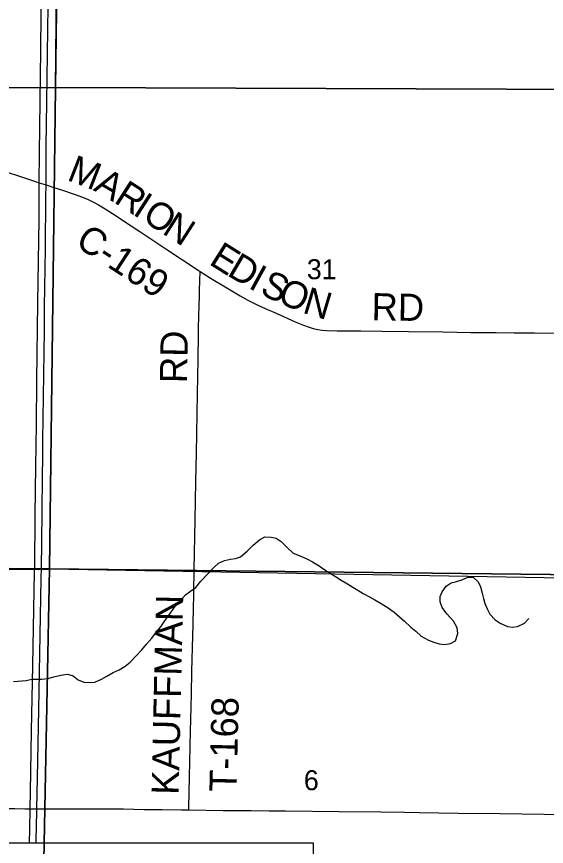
# Model space of a CAD drawing. Extents: x -97 to 34, y -21 to 22.
# Drawn here: x 8.535 to 9.642, y 16.869 to 18.604 of the extents above; entities that cross this region are included whole.
import ezdxf

# ---------------------------------------------------------------- set-up
doc = ezdxf.new("R2010")
doc.units = 0
for name, color, linetype in [('GM_X_County_Road', 7, 'Continuous'), ('GM_X_County_Road_Text', 7, 'Continuous'), ('GM_X_Minor_River', 7, 'Continuous'), ('GM_X_Section', 7, 'Continuous'), ('GM_X_Section_Text', 7, 'Continuous'), ('GM_X_State_Route', 7, 'Continuous'), ('GM_X_Township', 7, 'Continuous'), ('GM_X_Township_Road', 7, 'Continuous'), ('GM_X_Township_Road_Text', 7, 'Continuous'), ('GM_X_US_Route', 7, 'Continuous'), ('SH_Text', 7, 'Continuous')]:
    doc.layers.add(name, color=color, linetype=linetype)

msp = doc.modelspace()

# ---------------------------------------------------------------- linework, layer by layer
at = {"layer": 'GM_X_County_Road'}
for points in [[(8.4536, 18.2971), (8.4725, 18.2921), (8.5082, 18.2815), (8.5348, 18.273), (8.5642, 18.2631), (8.5825, 18.2571), (8.5967, 18.2525), (8.6127, 18.2473)], [(8.6127, 18.2473), (8.6292, 18.2419), (8.6557, 18.233), (8.6731, 18.2266), (8.6845, 18.2217), (8.6956, 18.2164), (8.7065, 18.2105), (8.7199, 18.2026), (8.7355, 18.1925), (8.7745, 18.167), (8.7926, 18.155), (8.8262, 18.1326), (8.8468, 18.1187), (8.9142, 18.0741), (8.9187, 18.0712)], [(8.9187, 18.0712), (8.9378, 18.059), (8.9777, 18.035), (9.0019, 18.0208), (9.0182, 18.0118), (9.0376, 18.002), (9.0545, 17.994), (9.0773, 17.984), (9.1171, 17.9665), (9.1343, 17.9593), (9.146, 17.955), (9.155, 17.9523), (9.1642, 17.9503), (9.1735, 17.949), (9.1828, 17.9483), (9.2046, 17.9476), (9.2543, 17.9472), (9.2978, 17.9467), (9.3537, 17.9459), (9.4252, 17.945), (9.4842, 17.9442), (9.537, 17.9438), (9.5743, 17.9432), (9.617, 17.943), (9.6582, 17.9428)]]:
    msp.add_lwpolyline(points, dxfattribs=at)
at = {"layer": 'GM_X_Minor_River'}
for points in [[(8.5288, 17.2139), (8.5553, 17.2164), (8.5667, 17.2191), (8.5769, 17.2194), (8.5876, 17.219), (8.6004, 17.2204), (8.6133, 17.2238), (8.6274, 17.2275), (8.6414, 17.2298), (8.6532, 17.2259), (8.6637, 17.2179), (8.6755, 17.2126), (8.6865, 17.2118), (8.6986, 17.2129), (8.7123, 17.2189), (8.724, 17.2257), (8.7366, 17.2328), (8.7491, 17.2385), (8.762, 17.246), (8.7727, 17.2543), (8.7848, 17.2679), (8.7966, 17.2807), (8.8065, 17.2921), (8.8176, 17.3049), (8.8256, 17.3155), (8.8366, 17.3284), (8.845, 17.3412), (8.8538, 17.3537), (8.866, 17.3703), (8.8766, 17.3832), (8.8877, 17.3953), (8.8983, 17.4028), (8.9097, 17.4111), (8.92, 17.4239), (8.9337, 17.4387), (8.947, 17.4526), (8.9569, 17.4617), (8.9694, 17.467), (8.9823, 17.4703), (8.9922, 17.4714), (9.0032, 17.4752), (9.0169, 17.4869), (9.0294, 17.4993), (9.0427, 17.5107), (9.0538, 17.5167), (9.067, 17.5159), (9.0772, 17.5139), (9.0875, 17.5071), (9.1007, 17.4941), (9.1131, 17.4827), (9.129, 17.4766), (9.1427, 17.4701), (9.1536, 17.4644), (9.1669, 17.456), (9.1771, 17.4491), (9.1903, 17.4404), (9.2013, 17.4339), (9.213, 17.4263), (9.2266, 17.4182), (9.2376, 17.4118), (9.2482, 17.4053), (9.2591, 17.3984), (9.2724, 17.3912), (9.2837, 17.3847), (9.2966, 17.3774), (9.3113, 17.3683), (9.3238, 17.3591), (9.3348, 17.3496), (9.3453, 17.3401), (9.3589, 17.3279), (9.3691, 17.3192), (9.3801, 17.3093), (9.3956, 17.3009), (9.407, 17.2963), (9.4176, 17.2928), (9.4293, 17.2913), (9.4418, 17.2939), (9.4521, 17.2995), (9.4571, 17.3147), (9.4556, 17.3264), (9.4481, 17.3401), (9.4337, 17.3557), (9.4243, 17.369), (9.4202, 17.3807), (9.4198, 17.3917), (9.424, 17.402), (9.4328, 17.4137), (9.4427, 17.4205), (9.4522, 17.4223), (9.4673, 17.4276), (9.478, 17.4321), (9.4897, 17.432), (9.4995, 17.4225), (9.5044, 17.4119)], [(9.5044, 17.4119), (9.5078, 17.3986), (9.5104, 17.3876), (9.5134, 17.3774), (9.519, 17.3648), (9.5239, 17.3553), (9.5349, 17.3432), (9.5451, 17.3359), (9.5606, 17.3294), (9.5708, 17.3279), (9.5814, 17.329), (9.5963, 17.3361), (9.605, 17.3459)]]:
    msp.add_lwpolyline(points, dxfattribs=at)
at = {"layer": 'GM_X_Section'}
for points in [[(8.6298, 19.4815), (8.6297, 19.4743), (8.6166, 18.456), (7.5986, 18.4548), (7.611, 19.4121)], [(9.7633, 19.4753), (9.7467, 18.4521), (8.6166, 18.456), (8.6297, 19.4743)], [(7.5986, 18.4548), (8.6166, 18.456), (8.6036, 17.4499), (7.5928, 17.458)], [(9.7467, 18.4521), (9.712, 17.4373), (8.6036, 17.4499), (8.6166, 18.456)], [(8.6036, 17.4499), (8.5841, 16.4464), (7.5768, 16.4545), (7.5928, 17.458)], [(9.712, 17.4373), (9.6974, 16.4247), (8.5841, 16.4464), (8.6036, 17.4499)]]:
    msp.add_lwpolyline(points, close=True, dxfattribs=at)
at = {"layer": 'GM_X_State_Route'}
for points in [[(8.5011, 16.9487), (8.5316, 16.9485), (8.5521, 16.9483)], [(8.5521, 16.9483), (8.5564, 16.9482), (8.558, 16.9482)], [(8.558, 16.9482), (8.5636, 16.9482), (8.575, 16.9483), (8.5775, 16.9483), (8.594, 16.9483), (8.5968, 16.9483), (8.631, 16.9479), (8.69, 16.9477), (8.7183, 16.9477)], [(8.7183, 16.9477), (8.7583, 16.9477), (8.8018, 16.9469), (8.8391, 16.9463), (8.8795, 16.9458), (8.8948, 16.9456), (8.9665, 16.9448), (9.0255, 16.9445), (9.0628, 16.944), (9.097, 16.9439), (9.2088, 16.9424), (9.2958, 16.9414), (9.3455, 16.9407), (9.3766, 16.9401), (9.4573, 16.9392), (9.5443, 16.9379), (9.6375, 16.9367), (9.6997, 16.9362)]]:
    msp.add_lwpolyline(points, dxfattribs=at)
at = {"layer": 'GM_X_Township'}
for points in [[(3.5515, 17.4809), (4.0699, 17.4738), (4.7305, 17.4694), (4.9411, 17.4679), (5.2744, 17.4682), (6.3326, 17.4656), (8.1906, 17.4518), (8.5806, 17.4486), (8.6046, 17.4491), (8.6147, 18.2447), (8.6237, 19.1499), (8.6285, 19.5942), (8.6399, 20.3469), (8.639, 20.4457), (8.6444, 20.7413), (8.6434, 20.7554), (8.6417, 20.8163), (8.6417, 20.8177)], [(10.3515, 17.4185), (8.6046, 17.4491)]]:
    msp.add_lwpolyline(points, dxfattribs=at)
at = {"layer": 'GM_X_Township_Road'}
for points in [[(8.9062, 17.4482), (8.9081, 17.5516), (8.9099, 17.6323), (8.9111, 17.6914), (8.9119, 17.7317), (8.9126, 17.7752), (8.913, 17.8156), (8.9143, 17.8883), (8.9153, 17.9388), (8.9154, 17.9556), (8.9158, 17.9755), (8.9161, 17.9848), (8.9164, 17.9934), (8.9166, 17.9991), (8.9168, 18.0066), (8.9169, 18.0141), (8.9171, 18.0223), (8.9173, 18.0339), (8.9176, 18.05), (8.9177, 18.0547), (8.9179, 18.0585), (8.9183, 18.0654), (8.9187, 18.0712)], [(8.9043, 17.3508), (8.9044, 17.3528), (8.9055, 17.4087), (8.906, 17.4398), (8.9062, 17.4482)], [(8.8948, 16.9456), (8.8949, 16.9517), (8.8963, 17.014), (8.8984, 17.1107), (8.8996, 17.1606), (8.9002, 17.1887), (8.9011, 17.2354), (8.9024, 17.2853), (8.9038, 17.3334), (8.9043, 17.3508)]]:
    msp.add_lwpolyline(points, dxfattribs=at)
at = {"layer": 'GM_X_US_Route'}
for points in [[(8.5621, 16.8772), (8.5626, 16.9061), (8.5636, 16.9482), (8.5644, 16.9838), (8.5666, 17.1111), (8.5692, 17.2478), (8.5729, 17.4436), (8.573, 17.4527), (8.5741, 17.5617), (8.5754, 17.6642), (8.5765, 17.7512), (8.5777, 17.8444), (8.5798, 18.006), (8.5825, 18.18), (8.5825, 18.2483), (8.5825, 18.2571), (8.583, 18.3198), (8.5856, 18.5342), (8.5871, 18.6834)], [(8.5773, 16.9373), (8.5775, 16.9483), (8.5787, 17.0127), (8.5815, 17.1556), (8.5844, 17.311), (8.5868, 17.429), (8.5871, 17.4525), (8.5878, 17.5036), (8.5893, 17.6403), (8.5899, 17.6869), (8.5902, 17.718), (8.5932, 17.9479), (8.5937, 17.9976), (8.5953, 18.1188), (8.5964, 18.2275), (8.5967, 18.2525), (8.5968, 18.2678), (8.597, 18.3019), (8.5973, 18.333), (8.5983, 18.4261), (8.6016, 18.6778)], [(8.5761, 16.8772), (8.5769, 16.9164), (8.5773, 16.9373)]]:
    msp.add_lwpolyline(points, dxfattribs=at)
at = {"layer": 'SH_Text'}
msp.add_lwpolyline([(7.0407, 16.8772), (9.1549, 16.8772), (9.1549, 16.3891), (7.0407, 16.3891)], close=True, dxfattribs=at)

# ---------------------------------------------------------------- texts
at = {"layer": 'GM_X_County_Road_Text'}
for s, height, rotation, p in [('M', 0.0568, 338.7087, (8.6384, 18.2634)), ('A', 0.0568, 329.5548, (8.6937, 18.242)), ('R', 0.0568, 327.2842, (8.7363, 18.217)), ('I', 0.0568, 327.2474, (8.7756, 18.1918)), ('O', 0.0568, 327.2533, (8.7952, 18.1792)), ('N', 0.0568, 327.2505, (8.8372, 18.1521)), ('C-169', 0.05682, 326.9031, (8.6553, 18.1263)), ('E', 0.0568, 327.8815, (8.9349, 18.0879)), ('D', 0.0568, 329.637, (8.9726, 18.0643)), ('I', 0.0568, 331.3606, (9.0173, 18.0381)), ('S', 0.0568, 334.8844, (9.0412, 18.0252)), ('O', 0.0568, 336.3417, (9.0774, 18.0083)), ('N', 0.0568, 343.3341, (9.1303, 17.9856)), ('RD', 0.05682, 359.0181, (9.2763, 17.9696))]:
    msp.add_text(s, height=height, rotation=rotation, dxfattribs=at).set_placement(p)
at = {"layer": 'GM_X_Section_Text'}
for s, height, p in [('31', 0.04186, (9.1414, 18.0553)), ('6', 0.0419, (9.1352, 16.9869))]:
    msp.add_text(s, height=height, rotation=0, dxfattribs=at).set_placement(p)
at = {"layer": 'GM_X_Township_Road_Text'}
for s, rotation, p in [('RD', 89.0128, (8.8911, 17.8377)), ('KAUFFMAN', 88.6577, (8.8736, 16.9769)), ('T-168', 88.5994, (8.9946, 16.9828))]:
    msp.add_text(s, height=0.05682, rotation=rotation, dxfattribs=at).set_placement(p)

doc.saveas('drawing.dxf')
